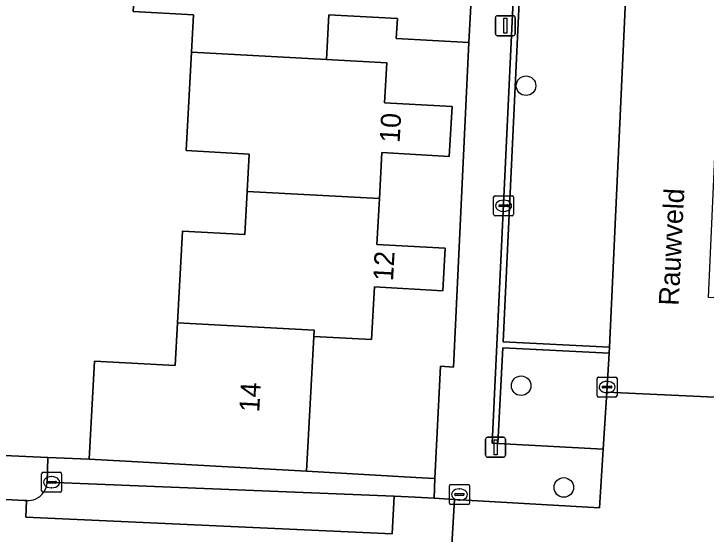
# Model space of a CAD drawing. Extents: x 162989 to 165008, y 383432 to 384338.
# Drawn here: x 164678.95 to 164713.62, y 383750.1 to 383776.14 of the extents above; entities that cross this region are included whole.
import ezdxf

# ---------------------------------------------------------------- set-up
doc = ezdxf.new("R2010")
doc.units = 0
for name, color, linetype in [('IMGEO_Boom', 7, 'Continuous'), ('IMGEO_Erf', 7, 'Continuous'), ('IMGEO_Groenvoorziening', 7, 'Continuous'), ('IMGEO_Kolk', 7, 'Continuous'), ('IMGEO_Lichtmast', 7, 'Continuous'), ('IMGEO_Muur', 7, 'Continuous'), ('IMGEO_Openbare_ruimte_label', 7, 'Continuous'), ('IMGEO_Pand', 7, 'Continuous'), ('IMGEO_Pand_nummerreeks', 7, 'Continuous'), ('IMGEO_Parkeervlak_open', 7, 'Continuous'), ('IMGEO_Rijbaan_lokaal_open', 7, 'Continuous'), ('IMGEO_Voetpad_open', 7, 'Continuous')]:
    doc.layers.add(name, color=color, linetype=linetype)

msp = doc.modelspace()

# ---------------------------------------------------------------- linework, layer by layer
at = {"layer": 'IMGEO_Boom'}
for centre in [(164704.6, 383772.544), (164704.354, 383757.529), (164706.491, 383752.437)]:
    msp.add_circle(centre, 0.489, dxfattribs=at)
at = {"layer": 'IMGEO_Erf'}
msp.add_lwpolyline([(164672.235, 383754.311), (164680.654, 383753.942), (164682.717, 383753.852), (164682.988, 383758.759), (164687.025, 383758.536), (164687.144, 383760.684), (164687.397, 383765.271), (164690.519, 383765.099), (164690.638, 383767.258), (164690.741, 383769.127), (164687.579, 383769.302), (164687.851, 383774.224), (164687.954, 383776.093), (164684.926, 383776.26), (164685.188, 383780.999), (164685.434, 383785.46), (164685.679, 383789.898), (164685.932, 383794.473), (164679.703, 383794.817), (164679.96, 383799.478)], dxfattribs=at)
msp.add_lwpolyline([(164700.03, 383752.888), (164700.309, 383758.515), (164700.97, 383758.464), (164701.731, 383774.713), (164698.105, 383774.914), (164698.16, 383775.906), (164694.728, 383776.096), (164694.604, 383773.855), (164697.626, 383773.688), (164697.516, 383771.696), (164700.895, 383771.509), (164700.757, 383769.01), (164697.387, 383769.196), (164697.26, 383766.898), (164697.134, 383764.602), (164700.555, 383764.413), (164700.437, 383762.283), (164697.006, 383762.473), (164696.86, 383759.836), (164693.972, 383759.995), (164693.599, 383753.25), (164699.078, 383752.942)], close=True, dxfattribs=at)
at = {"layer": 'IMGEO_Groenvoorziening'}
msp.add_lwpolyline([(164708.461, 383754.358), (164708.643, 383757.208), (164708.768, 383759.153), (164703.443, 383759.422), (164703.193, 383754.635)], close=True, dxfattribs=at)
for points in [[(164680.654, 383753.942), (164672.235, 383754.311), (164672.19, 383753.385), (164672.185, 383753.283)], [(164680.624, 383752.706), (164680.654, 383753.942)], [(164673.169, 383752.177), (164677.257, 383751.898), (164679.492, 383751.79), (164679.582, 383751.785), (164679.608, 383751.784)]]:
    msp.add_lwpolyline(points, dxfattribs=at)
for centre, start, end in [((164679.661, 383752.745), 293.4642, 357.6974), ((164679.664, 383752.746), 266.6793, 293.3068)]:
    msp.add_arc(centre, 0.963, start, end, dxfattribs=at)
at = {"layer": 'IMGEO_Kolk'}
for p, q in [((164702.976, 383766.109), (164702.976, 383766.961)), ((164703.051, 383767.035), (164703.903, 383767.035)), ((164703.464, 383766.815), (164703.489, 383766.815)), ((164703.977, 383766.961), (164703.977, 383766.109)), ((164703.235, 383766.529), (164703.235, 383766.541)), ((164703.673, 383766.492), (164703.275, 383766.492)), ((164703.278, 383766.578), (164703.676, 383766.578)), ((164703.719, 383766.541), (164703.719, 383766.529)), ((164703.487, 383766.255), (164703.462, 383766.255)), ((164703.903, 383766.035), (164703.051, 383766.035)), ((164708.158, 383757.036), (164708.158, 383757.888)), ((164708.233, 383757.962), (164709.085, 383757.962)), ((164709.159, 383757.888), (164709.159, 383757.036)), ((164708.417, 383757.456), (164708.417, 383757.468)), ((164708.46, 383757.505), (164708.858, 383757.505)), ((164708.646, 383757.742), (164708.671, 383757.742)), ((164708.901, 383757.468), (164708.901, 383757.456)), ((164708.855, 383757.419), (164708.457, 383757.419)), ((164708.669, 383757.182), (164708.644, 383757.182)), ((164709.085, 383756.962), (164708.233, 383756.962)), ((164680.341, 383752.271), (164680.341, 383753.123)), ((164680.416, 383753.197), (164681.268, 383753.197)), ((164680.829, 383752.977), (164680.854, 383752.977)), ((164681.342, 383753.123), (164681.342, 383752.271)), ((164680.6, 383752.691), (164680.6, 383752.703)), ((164681.038, 383752.654), (164680.64, 383752.654)), ((164680.643, 383752.74), (164681.041, 383752.74)), ((164681.084, 383752.703), (164681.084, 383752.691)), ((164680.852, 383752.417), (164680.827, 383752.417)), ((164700.765, 383751.657), (164700.765, 383752.509)), ((164700.84, 383752.583), (164701.692, 383752.583)), ((164701.253, 383752.363), (164701.278, 383752.363)), ((164701.766, 383752.509), (164701.766, 383751.657)), ((164681.268, 383752.197), (164680.416, 383752.197)), ((164701.024, 383752.077), (164701.024, 383752.089)), ((164701.462, 383752.04), (164701.064, 383752.04)), ((164701.067, 383752.126), (164701.465, 383752.126)), ((164701.508, 383752.089), (164701.508, 383752.077)), ((164701.692, 383751.583), (164700.84, 383751.583)), ((164701.276, 383751.803), (164701.251, 383751.803))]:
    msp.add_line(p, q, dxfattribs=at)
for points in [[(164702.976, 383766.109), (164702.976, 383766.961)], [(164703.051, 383767.035), (164703.903, 383767.035)], [(164703.977, 383766.961), (164703.977, 383766.109)], [(164703.903, 383766.035), (164703.051, 383766.035)], [(164708.158, 383757.036), (164708.158, 383757.888)], [(164708.233, 383757.962), (164709.085, 383757.962)], [(164709.159, 383757.888), (164709.159, 383757.036)], [(164709.085, 383756.962), (164708.233, 383756.962)], [(164680.341, 383752.271), (164680.341, 383753.123)], [(164680.416, 383753.197), (164681.268, 383753.197)], [(164681.342, 383753.123), (164681.342, 383752.271)], [(164700.765, 383751.657), (164700.765, 383752.509)], [(164700.84, 383752.583), (164701.692, 383752.583)], [(164701.766, 383752.509), (164701.766, 383751.657)], [(164681.268, 383752.197), (164680.416, 383752.197)], [(164701.692, 383751.583), (164700.84, 383751.583)]]:
    msp.add_lwpolyline(points, dxfattribs=at)
for centre, radius, start, end in [((164703.053, 383766.959), 0.0765, 91.552, 178.448), ((164703.053, 383766.959), 0.0765, 91.552, 178.448), ((164703.901, 383766.959), 0.0765, 1.552, 88.448), ((164703.901, 383766.959), 0.0765, 1.552, 88.448), ((164703.275, 383766.538), 0.0403, 85.8775, 175.7526), ((164703.272, 383766.528), 0.0366, 178.938, 274.7102), ((164703.676, 383766.535), 0.043, 264.8664, 352.4533), ((164703.68, 383766.54), 0.0386, 1.7309, 96.639), ((164703.053, 383766.111), 0.0765, 181.552, 268.448), ((164703.053, 383766.111), 0.0765, 181.552, 268.448), ((164703.901, 383766.111), 0.0765, 271.552, 358.448), ((164703.901, 383766.111), 0.0765, 271.552, 358.448), ((164708.235, 383757.886), 0.0765, 91.552, 178.448), ((164708.235, 383757.886), 0.0765, 91.552, 178.448), ((164709.083, 383757.886), 0.0765, 1.552, 88.448), ((164709.083, 383757.886), 0.0765, 1.552, 88.448), ((164708.457, 383757.465), 0.0403, 85.8775, 175.7526), ((164708.454, 383757.455), 0.0366, 178.938, 274.7102), ((164708.858, 383757.462), 0.043, 264.8664, 352.4533), ((164708.862, 383757.467), 0.0386, 1.7309, 96.639), ((164708.235, 383757.038), 0.0765, 181.552, 268.448), ((164708.235, 383757.038), 0.0765, 181.552, 268.448), ((164709.083, 383757.038), 0.0765, 271.552, 358.448), ((164709.083, 383757.038), 0.0765, 271.552, 358.448), ((164680.418, 383753.121), 0.0765, 91.552, 178.448), ((164680.418, 383753.121), 0.0765, 91.552, 178.448), ((164681.266, 383753.121), 0.0765, 1.552, 88.448), ((164681.266, 383753.121), 0.0765, 1.552, 88.448), ((164680.64, 383752.7), 0.0403, 85.8775, 175.7526), ((164680.637, 383752.69), 0.0366, 178.938, 274.7102), ((164681.041, 383752.697), 0.043, 264.8664, 352.4533), ((164681.045, 383752.702), 0.0386, 1.7309, 96.639), ((164680.418, 383752.273), 0.0765, 181.552, 268.448), ((164680.418, 383752.273), 0.0765, 181.552, 268.448), ((164681.266, 383752.273), 0.0765, 271.552, 358.448), ((164681.266, 383752.273), 0.0765, 271.552, 358.448), ((164700.842, 383752.507), 0.0765, 91.552, 178.448), ((164700.842, 383752.507), 0.0765, 91.552, 178.448), ((164701.69, 383752.507), 0.0765, 1.552, 88.448), ((164701.69, 383752.507), 0.0765, 1.552, 88.448), ((164701.064, 383752.086), 0.0403, 85.8775, 175.7526), ((164701.061, 383752.076), 0.0366, 178.938, 274.7102), ((164701.465, 383752.083), 0.043, 264.8664, 352.4533), ((164701.469, 383752.088), 0.0386, 1.7309, 96.639), ((164700.842, 383751.659), 0.0765, 181.552, 268.448), ((164700.842, 383751.659), 0.0765, 181.552, 268.448), ((164701.69, 383751.659), 0.0765, 271.552, 358.448), ((164701.69, 383751.659), 0.0765, 271.552, 358.448)]:
    msp.add_arc(centre, radius, start, end, dxfattribs=at)
for centre, major_axis, ratio, start_param, end_param in [((164703.463, 383766.535), (-0.387, 0.002), 0.722429, 4.712389, 7.853982), ((164703.488, 383766.535), (-0.39, 0.002), 0.717154, 1.570796, 4.712389), ((164708.645, 383757.462), (-0.387, 0.002), 0.722429, 4.712389, 7.853982), ((164708.67, 383757.462), (-0.39, 0.002), 0.717154, 1.570796, 4.712389), ((164680.828, 383752.697), (-0.387, 0.002), 0.722429, 4.712389, 7.853982), ((164680.853, 383752.697), (-0.39, 0.002), 0.717154, 1.570796, 4.712389), ((164701.252, 383752.083), (-0.387, 0.002), 0.722429, 4.712389, 7.853982), ((164701.277, 383752.083), (-0.39, 0.002), 0.717154, 1.570796, 4.712389)]:
    msp.add_ellipse(centre, major_axis=major_axis, ratio=ratio, start_param=start_param, end_param=end_param, dxfattribs=at)
at = {"layer": 'IMGEO_Lichtmast'}
for p, q in [((164703.07, 383775.149), (164703.07, 383775.949)), ((164703.07, 383775.949), (164703.07, 383775.149)), ((164703.17, 383776.049), (164703.96, 383776.049)), ((164703.96, 383776.049), (164703.17, 383776.049)), ((164704.06, 383775.949), (164704.06, 383775.149)), ((164704.06, 383775.149), (164704.06, 383775.949)), ((164703.96, 383775.049), (164703.17, 383775.049)), ((164703.17, 383775.049), (164703.96, 383775.049)), ((164702.577, 383754.052), (164702.577, 383754.852)), ((164702.577, 383754.852), (164702.577, 383754.052)), ((164702.677, 383754.952), (164703.467, 383754.952)), ((164703.467, 383754.952), (164702.677, 383754.952)), ((164703.567, 383754.852), (164703.567, 383754.052)), ((164703.567, 383754.052), (164703.567, 383754.852)), ((164703.467, 383753.952), (164702.677, 383753.952)), ((164702.677, 383753.952), (164703.467, 383753.952))]:
    msp.add_line(p, q, dxfattribs=at)
for points in [[(164703.49, 383775.924), (164703.64, 383775.924), (164703.64, 383775.174), (164703.49, 383775.174), (164703.49, 383775.924)], [(164702.997, 383754.827), (164703.147, 383754.827), (164703.147, 383754.077), (164702.997, 383754.077), (164702.997, 383754.827)]]:
    msp.add_lwpolyline(points, dxfattribs=at)
for centre, start, end in [((164703.17, 383775.949), 90, 180), ((164703.17, 383775.949), 90, 180), ((164703.96, 383775.949), 0, 90), ((164703.96, 383775.949), 360, 90), ((164703.17, 383775.149), 180, 270), ((164703.17, 383775.149), 180, 270), ((164703.96, 383775.149), 270, 0), ((164703.96, 383775.149), 270, 0), ((164702.677, 383754.852), 90, 180), ((164702.677, 383754.852), 90, 180), ((164703.467, 383754.852), 0, 90), ((164703.467, 383754.852), 360, 90), ((164702.677, 383754.052), 180, 270), ((164702.677, 383754.052), 180, 270), ((164703.467, 383754.052), 270, 0), ((164703.467, 383754.052), 270, 0)]:
    msp.add_arc(centre, 0.1, start, end, dxfattribs=at)
at = {"layer": 'IMGEO_Muur'}
msp.add_lwpolyline([(164708.785, 383759.453), (164703.458, 383759.722), (164704.943, 383791.302), (164708.92, 383791.082), (164711.89, 383790.918), (164711.896, 383791.22), (164704.657, 383791.619), (164702.912, 383754.65), (164703.193, 383754.635), (164703.443, 383759.422), (164708.768, 383759.153)], close=True, dxfattribs=at)
at = {"layer": 'IMGEO_Pand'}
for points in [[(164694.864, 383778.192), (164691.517, 383778.373), (164691.642, 383780.641), (164685.188, 383780.999), (164684.926, 383776.26), (164687.954, 383776.093), (164687.851, 383774.224), (164694.604, 383773.855), (164694.728, 383776.096), (164698.16, 383775.906), (164698.105, 383774.914), (164701.731, 383774.713), (164701.901, 383777.804), (164700.218, 383777.897)], [(164687.851, 383774.224), (164687.579, 383769.302), (164690.741, 383769.127), (164690.638, 383767.258), (164697.26, 383766.898), (164697.387, 383769.196), (164700.757, 383769.01), (164700.895, 383771.509), (164697.516, 383771.696), (164697.626, 383773.688), (164694.604, 383773.855)], [(164687.144, 383760.684), (164693.989, 383760.307), (164693.972, 383759.995), (164696.86, 383759.836), (164697.006, 383762.473), (164700.437, 383762.283), (164700.555, 383764.413), (164697.134, 383764.602), (164697.26, 383766.898), (164690.638, 383767.258), (164690.519, 383765.099), (164687.397, 383765.271)], [(164687.144, 383760.684), (164687.025, 383758.536), (164682.988, 383758.759), (164682.717, 383753.852), (164693.599, 383753.25), (164693.972, 383759.995), (164693.989, 383760.307)]]:
    msp.add_lwpolyline(points, close=True, dxfattribs=at)
at = {"layer": 'IMGEO_Parkeervlak_open'}
msp.add_lwpolyline([(164710.199, 383790.225), (164708.888, 383790.287), (164708.92, 383791.082), (164704.943, 383791.302), (164703.458, 383759.722), (164708.785, 383759.453)], close=True, dxfattribs=at)
for points in [[(164697.991, 383751.997), (164683.106, 383752.603), (164680.624, 383752.706)], [(164679.608, 383751.784), (164679.582, 383751.785), (164679.551, 383750.946), (164697.899, 383750.108), (164697.991, 383751.997)]]:
    msp.add_lwpolyline(points, dxfattribs=at)
for centre, start, end in [((164679.661, 383752.745), 293.4642, 357.6974), ((164679.664, 383752.746), 266.6793, 293.3068)]:
    msp.add_arc(centre, 0.963, start, end, dxfattribs=at)
at = {"layer": 'IMGEO_Rijbaan_lokaal_open'}
for points in [[(164722.391, 383789.685), (164714.831, 383790.013), (164710.199, 383790.225), (164708.785, 383759.453), (164708.768, 383759.153), (164708.643, 383757.208), (164715.497, 383756.891), (164715.726, 383761.846), (164713.733, 383761.938), (164714.563, 383780.1), (164714.65, 383782.008)], [(164701.019, 383751.834), (164699.992, 383751.892), (164699.046, 383751.946), (164697.991, 383751.997), (164697.899, 383750.108), (164679.551, 383750.946), (164679.582, 383751.785), (164679.492, 383751.79), (164677.257, 383751.898), (164673.169, 383752.177)], [(164682.547, 383745.769), (164700.612, 383744.922), (164700.686, 383746.176), (164701.019, 383751.834)]]:
    msp.add_lwpolyline(points, dxfattribs=at)
msp.add_lwpolyline([(164715.57, 383752.147), (164715.27, 383752.167), (164715.288, 383752.547), (164715.463, 383756.143), (164715.497, 383756.891), (164708.643, 383757.208), (164708.461, 383754.358), (164708.274, 383751.423), (164701.019, 383751.834), (164700.686, 383746.176), (164706.018, 383745.876), (164705.969, 383744.836), (164706.562, 383744.799), (164706.543, 383744.002), (164707.374, 383743.966), (164707.3, 383741.864), (164707.196, 383738.931), (164712.605, 383738.813), (164712.78, 383742.247), (164715.078, 383742.13)], close=True, dxfattribs=at)
at = {"layer": 'IMGEO_Voetpad_open'}
msp.add_lwpolyline([(164701.901, 383777.804), (164701.731, 383774.713), (164700.97, 383758.464), (164700.309, 383758.515), (164700.03, 383752.888), (164699.992, 383751.892), (164701.019, 383751.834), (164708.274, 383751.423), (164708.461, 383754.358), (164703.193, 383754.635), (164702.912, 383754.65), (164704.657, 383791.619)], dxfattribs=at)
msp.add_lwpolyline([(164693.599, 383753.25), (164682.717, 383753.852), (164680.654, 383753.942), (164680.624, 383752.706), (164683.106, 383752.603), (164697.991, 383751.997), (164699.046, 383751.946), (164699.992, 383751.892), (164700.03, 383752.888), (164699.078, 383752.942)], close=True, dxfattribs=at)

# ---------------------------------------------------------------- texts
at = {"layer": 'IMGEO_Openbare_ruimte_label'}
msp.add_text('Rauwveld', height=1, rotation=87.1919, dxfattribs=at).set_placement((164712.242, 383761.519))
at = {"layer": 'IMGEO_Pand_nummerreeks'}
for s, rotation, p in [('10', 86.8392, (164698.269, 383769.667)), ('12', 86.8291, (164697.939, 383762.75)), ('14', 86.8368, (164691.237, 383756.184))]:
    msp.add_text(s, height=1, rotation=rotation, dxfattribs=at).set_placement(p)

doc.saveas('drawing.dxf')
